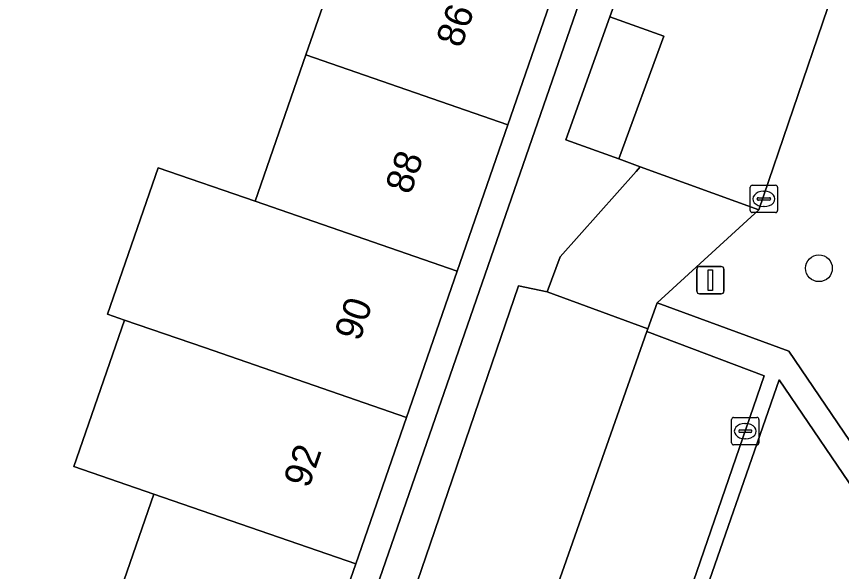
# Model space of a CAD drawing. Extents: x 160349 to 161355, y 381727 to 382854.
# Drawn here: x 160625.05 to 160655.2, y 382118.23 to 382138.52 of the extents above; entities that cross this region are included whole.
import ezdxf

# ---------------------------------------------------------------- set-up
doc = ezdxf.new("R2010")
doc.units = 0
for name, color, linetype in [('IMGEO_Boom', 7, 'Continuous'), ('IMGEO_Erf', 7, 'Continuous'), ('IMGEO_Groenvoorziening', 7, 'Continuous'), ('IMGEO_Kolk', 7, 'Continuous'), ('IMGEO_Lichtmast', 7, 'Continuous'), ('IMGEO_Pand', 7, 'Continuous'), ('IMGEO_Pand_nummerreeks', 7, 'Continuous'), ('IMGEO_Parkeervlak_open', 7, 'Continuous'), ('IMGEO_Voetpad_open', 7, 'Continuous'), ('IMGEO_Woonerf_open', 7, 'Continuous')]:
    doc.layers.add(name, color=color, linetype=linetype)

msp = doc.modelspace()

# ---------------------------------------------------------------- linework, layer by layer
at = {"layer": 'IMGEO_Boom'}
msp.add_circle((160654.377, 382129.314), 0.489, dxfattribs=at)
at = {"layer": 'IMGEO_Erf'}
msp.add_lwpolyline([(160655.119, 382166.468), (160654.174, 382166.795), (160652.281, 382161.329), (160650.426, 382155.975), (160648.573, 382150.623), (160646.719, 382145.27), (160644.864, 382139.917), (160643.011, 382134.564), (160641.156, 382129.211), (160639.302, 382123.858), (160637.448, 382118.505), (160635.594, 382113.151), (160633.702, 382107.689), (160634.64, 382107.343), (160634.794, 382107.787)], close=True, dxfattribs=at)
msp.add_lwpolyline([(160623.671, 382113.833), (160627.148, 382112.629), (160628.214, 382115.706), (160630.068, 382121.06), (160627.149, 382122.071), (160629, 382127.423), (160628.38, 382127.637), (160630.233, 382132.991), (160633.776, 382131.765), (160635.63, 382137.119), (160637.484, 382142.471)], dxfattribs=at)
at = {"layer": 'IMGEO_Groenvoorziening'}
for points in [[(160664.967, 382130.268), (160664.529, 382130.44), (160656.307, 382133.663), (160657.374, 382136.267), (160660.593, 382144.471), (160660.717, 382144.788), (160660.766, 382144.913), (160657.203, 382146.188), (160652.183, 382131.447), (160648.46, 382128.049), (160653.282, 382126.28), (160656.632, 382121.346), (160660.821, 382119.703)], [(160651.014, 382100.51), (160656.58, 382114.877), (160661.113, 382113.328), (160660.44, 382118.731), (160660.482, 382118.837), (160656.107, 382120.553), (160652.921, 382125.241), (160651.823, 382122.083), (160648.644, 382112.935), (160643.778, 382114.734), (160645.038, 382111.223), (160643.02, 382104.771), (160642.284, 382102.417), (160646.942, 382100.689), (160650.557, 382099.348)]]:
    msp.add_lwpolyline(points, close=True, dxfattribs=at)
at = {"layer": 'IMGEO_Kolk'}
for p, q in [((160651.94, 382132.35), (160652.792, 382132.35)), ((160651.865, 382131.424), (160651.865, 382132.276)), ((160652.353, 382132.13), (160652.378, 382132.13)), ((160652.866, 382132.276), (160652.866, 382131.424)), ((160652.124, 382131.844), (160652.124, 382131.856)), ((160652.562, 382131.807), (160652.164, 382131.807)), ((160652.167, 382131.893), (160652.565, 382131.893)), ((160652.608, 382131.856), (160652.608, 382131.844)), ((160652.376, 382131.57), (160652.351, 382131.57)), ((160652.792, 382131.35), (160651.94, 382131.35)), ((160651.26, 382123.859), (160652.112, 382123.859)), ((160651.185, 382122.933), (160651.185, 382123.785)), ((160651.673, 382123.639), (160651.698, 382123.639)), ((160652.186, 382123.785), (160652.186, 382122.933)), ((160651.444, 382123.353), (160651.444, 382123.365)), ((160651.882, 382123.316), (160651.484, 382123.316)), ((160651.487, 382123.402), (160651.885, 382123.402)), ((160651.928, 382123.365), (160651.928, 382123.353)), ((160651.696, 382123.079), (160651.671, 382123.079)), ((160652.112, 382122.859), (160651.26, 382122.859))]:
    msp.add_line(p, q, dxfattribs=at)
for points in [[(160651.94, 382132.35), (160652.792, 382132.35)], [(160651.865, 382131.424), (160651.865, 382132.276)], [(160652.866, 382132.276), (160652.866, 382131.424)], [(160652.792, 382131.35), (160651.94, 382131.35)], [(160651.26, 382123.859), (160652.112, 382123.859)], [(160651.185, 382122.933), (160651.185, 382123.785)], [(160652.186, 382123.785), (160652.186, 382122.933)], [(160652.112, 382122.859), (160651.26, 382122.859)]]:
    msp.add_lwpolyline(points, dxfattribs=at)
for centre, radius, start, end in [((160651.942, 382132.274), 0.0765, 91.552, 178.448), ((160651.942, 382132.274), 0.0765, 91.552, 178.448), ((160652.79, 382132.274), 0.0765, 1.552, 88.448), ((160652.79, 382132.274), 0.0765, 1.552, 88.448), ((160652.164, 382131.853), 0.0403, 85.8775, 175.7526), ((160652.161, 382131.843), 0.0366, 178.938, 274.7102), ((160652.565, 382131.85), 0.043, 264.8664, 352.4533), ((160652.569, 382131.855), 0.0386, 1.7309, 96.639), ((160651.942, 382131.426), 0.0765, 181.552, 268.448), ((160651.942, 382131.426), 0.0765, 181.552, 268.448), ((160652.79, 382131.426), 0.0765, 271.552, 358.448), ((160652.79, 382131.426), 0.0765, 271.552, 358.448), ((160651.262, 382123.783), 0.0765, 91.552, 178.448), ((160651.262, 382123.783), 0.0765, 91.552, 178.448), ((160652.11, 382123.783), 0.0765, 1.552, 88.448), ((160652.11, 382123.783), 0.0765, 1.552, 88.448), ((160651.484, 382123.362), 0.0403, 85.8775, 175.7526), ((160651.481, 382123.352), 0.0366, 178.938, 274.7102), ((160651.885, 382123.359), 0.043, 264.8664, 352.4533), ((160651.889, 382123.364), 0.0386, 1.7309, 96.639), ((160651.262, 382122.935), 0.0765, 181.552, 268.448), ((160651.262, 382122.935), 0.0765, 181.552, 268.448), ((160652.11, 382122.935), 0.0765, 271.552, 358.448), ((160652.11, 382122.935), 0.0765, 271.552, 358.448)]:
    msp.add_arc(centre, radius, start, end, dxfattribs=at)
for centre, major_axis, ratio, start_param, end_param in [((160652.352, 382131.85), (-0.387, 0.002), 0.722429, 4.712389, 7.853982), ((160652.377, 382131.85), (-0.39, 0.002), 0.717154, 1.570796, 4.712389), ((160651.672, 382123.359), (-0.387, 0.002), 0.722429, 4.712389, 7.853982), ((160651.697, 382123.359), (-0.39, 0.002), 0.717154, 1.570796, 4.712389)]:
    msp.add_ellipse(centre, major_axis=major_axis, ratio=ratio, start_param=start_param, end_param=end_param, dxfattribs=at)
at = {"layer": 'IMGEO_Lichtmast'}
for p, q in [((160649.915, 382128.48), (160649.915, 382129.28)), ((160649.915, 382129.28), (160649.915, 382128.48)), ((160650.015, 382129.38), (160650.805, 382129.38)), ((160650.805, 382129.38), (160650.015, 382129.38)), ((160650.905, 382129.28), (160650.905, 382128.48)), ((160650.905, 382128.48), (160650.905, 382129.28)), ((160650.805, 382128.38), (160650.015, 382128.38)), ((160650.015, 382128.38), (160650.805, 382128.38))]:
    msp.add_line(p, q, dxfattribs=at)
msp.add_lwpolyline([(160650.335, 382129.255), (160650.485, 382129.255), (160650.485, 382128.505), (160650.335, 382128.505), (160650.335, 382129.255)], dxfattribs=at)
for centre, start, end in [((160650.015, 382129.28), 90, 180), ((160650.015, 382129.28), 90, 180), ((160650.805, 382129.28), 0, 90), ((160650.805, 382129.28), 360, 90), ((160650.015, 382128.48), 180, 270), ((160650.015, 382128.48), 180, 270), ((160650.805, 382128.48), 270, 0), ((160650.805, 382128.48), 270, 0)]:
    msp.add_arc(centre, 0.1, start, end, dxfattribs=at)
at = {"layer": 'IMGEO_Pand'}
for points in [[(160644.864, 382139.917), (160637.484, 382142.471), (160635.63, 382137.119), (160643.011, 382134.564)], [(160641.156, 382129.211), (160643.011, 382134.564), (160635.63, 382137.119), (160633.776, 382131.765)], [(160641.156, 382129.211), (160633.776, 382131.765), (160630.233, 382132.991), (160628.38, 382127.637), (160629, 382127.423), (160631.922, 382126.412), (160639.302, 382123.858)], [(160639.302, 382123.858), (160631.922, 382126.412), (160629, 382127.423), (160627.149, 382122.071), (160630.068, 382121.06), (160637.448, 382118.505)], [(160635.594, 382113.151), (160637.448, 382118.505), (160630.068, 382121.06), (160628.214, 382115.706)]]:
    msp.add_lwpolyline(points, close=True, dxfattribs=at)
at = {"layer": 'IMGEO_Parkeervlak_open'}
for points in [[(160648.71, 382137.804), (160646.738, 382138.508), (160645.133, 382134.015), (160647.065, 382133.311)], [(160648.093, 382127.008), (160644.146, 382115.78), (160648.492, 382114.091), (160652.38, 382125.379)]]:
    msp.add_lwpolyline(points, close=True, dxfattribs=at)
at = {"layer": 'IMGEO_Voetpad_open'}
for points in [[(160682.3, 382232.389), (160678.979, 382235.356), (160656.273, 382169.8), (160655.119, 382166.468), (160634.794, 382107.787), (160639.616, 382106.019), (160640.607, 382108.902), (160638.62, 382111.527), (160640.555, 382116.871), (160639.534, 382117.379), (160643.391, 382128.676)], [(160643.391, 382128.676), (160644.447, 382128.448), (160644.92, 382129.732), (160647.698, 382132.857), (160647.848, 382133.026), (160647.065, 382133.311), (160645.133, 382134.015), (160646.738, 382138.508), (160647.308, 382140.103)]]:
    msp.add_lwpolyline(points, dxfattribs=at)
msp.add_lwpolyline([(160648.128, 382127.106), (160648.093, 382127.008), (160652.38, 382125.379), (160648.492, 382114.091), (160644.146, 382115.78), (160643.778, 382114.734), (160648.644, 382112.935), (160651.823, 382122.083), (160652.921, 382125.241), (160656.107, 382120.553), (160660.482, 382118.837), (160660.821, 382119.703), (160656.632, 382121.346), (160653.282, 382126.28), (160648.46, 382128.049)], close=True, dxfattribs=at)
at = {"layer": 'IMGEO_Woonerf_open'}
for points in [[(160657.203, 382146.188), (160657.701, 382147.664), (160658.593, 382150.306), (160653.938, 382148.171), (160654.244, 382147.569), (160652.976, 382143.527), (160652.241, 382143.773), (160650.485, 382139.034), (160648.749, 382139.677), (160647.308, 382140.103), (160646.738, 382138.508), (160648.71, 382137.804), (160647.065, 382133.311), (160647.848, 382133.026), (160652.183, 382131.447)], [(160652.183, 382131.447), (160647.848, 382133.026), (160647.698, 382132.857), (160644.92, 382129.732), (160644.447, 382128.448), (160648.128, 382127.106), (160648.46, 382128.049)], [(160648.093, 382127.008), (160648.128, 382127.106), (160644.447, 382128.448), (160643.391, 382128.676), (160639.534, 382117.379), (160640.555, 382116.871), (160638.62, 382111.527), (160640.607, 382108.902), (160639.616, 382106.019), (160643.02, 382104.771), (160645.038, 382111.223), (160643.778, 382114.734), (160644.146, 382115.78)]]:
    msp.add_lwpolyline(points, close=True, dxfattribs=at)

# ---------------------------------------------------------------- texts
at = {"layer": 'IMGEO_Pand_nummerreeks'}
for s, rotation, p in [('86', 70.8959, (160641.304, 382137.334)), ('88', 70.8959, (160639.447, 382131.973)), ('90', 70.8978, (160637.589, 382126.609)), ('92', 70.8978, (160635.729, 382121.24))]:
    msp.add_text(s, height=1, rotation=rotation, dxfattribs=at).set_placement(p)

doc.saveas('drawing.dxf')
